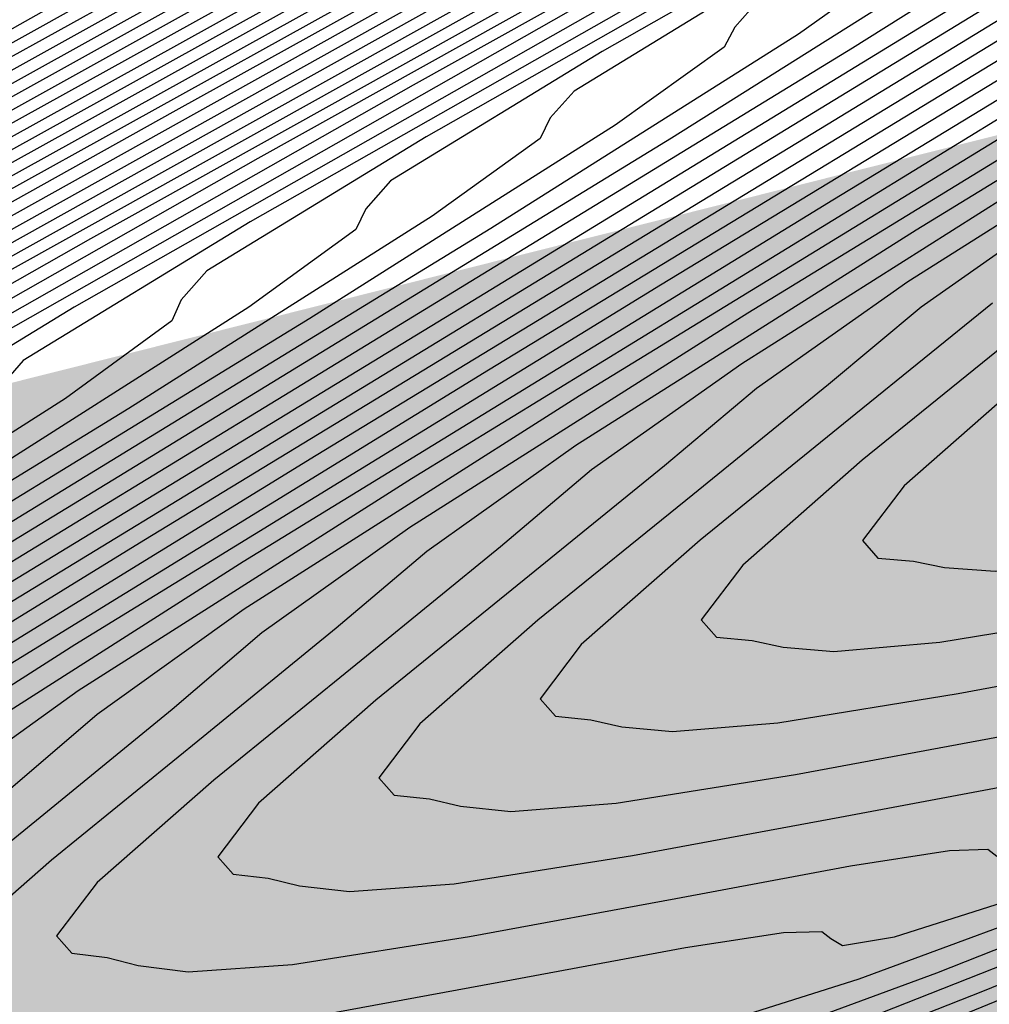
# Model space of a CAD drawing. Extents: x 3249832 to 3255657, y 13789405 to 13793316.
# Tile 299 of 656: x 3254696.61 to 3254699.44, y 13790583.36 to 13790586.22. Entities that reach past the tile are written whole.
import ezdxf

# ---------------------------------------------------------------- set-up
doc = ezdxf.new("R2010")
doc.units = 0
doc.header["$LTSCALE"] = 100
doc.header["$MEASUREMENT"] = 0
for name, color, linetype in [('GRATIO_CON', 10, 'CONTINUOUS'), ('GRATIO_ICON', 7, 'CONTINUOUS'), ('TARGETS_EAST', 7, 'CONTINUOUS')]:
    doc.layers.add(name, color=color, linetype=linetype)

# ---------------------------------------------------------------- blocks, each defined once
blk = doc.blocks.new('Gratio_032316_contours')
at = {"layer": 'GRATIO_CON', "color": 1, "linetype": 'Continuous', "flags": 128}
for points in [[(3254707.0257, 13790591.97), (3254703.8556, 13790590.2445), (3254701.1638, 13790588.7707), (3254699.5685, 13790587.8817), (3254698.3512, 13790587.1889), (3254696.4594, 13790586.1234), (3254693.2084, 13790584.3153), (3254689.385, 13790582.1901)], [(3254704.2836, 13790590.4413), (3254701.7311, 13790589.0438), (3254700.2125, 13790588.1976), (3254699.0176, 13790587.5182), (3254697.1135, 13790586.447), (3254693.8335, 13790584.6236), (3254689.9759, 13790582.48)], [(3254728.0935, 13790601.5949), (3254724.3417, 13790599.9511), (3254720.4961, 13790598.2694), (3254717.4098, 13790596.9228), (3254715.6856, 13790596.1745), (3254714.923, 13790595.8467), (3254714.4712, 13790595.6516), (3254713.8255, 13790595.3666), (3254713.0664, 13790595.0289), (3254712.4208, 13790594.7411), (3254712.4208, 13790594.7411), (3254711.9921, 13790594.5435), (3254711.3887, 13790594.2294), (3254710.0957, 13790593.5297), (3254707.8179, 13790592.2928), (3254705.1398, 13790590.8351), (3254702.8658, 13790589.5901), (3254701.5006, 13790588.8294), (3254700.3504, 13790588.1769), (3254698.4216, 13790587.0943), (3254695.0835, 13790585.2402), (3254691.1578, 13790583.0598)], [(3254727.4553, 13790601.2812), (3254723.6711, 13790599.6231), (3254719.7923, 13790597.9266), (3254716.6797, 13790596.5677), (3254714.9459, 13790595.8138), (3254714.2115, 13790595.4969), (3254713.849, 13790595.3403), (3254713.3639, 13790595.1261), (3254712.7935, 13790594.8724), (3254712.3082, 13790594.6561), (3254712.3082, 13790594.6561), (3254711.973, 13790594.5008), (3254711.4311, 13790594.2169), (3254710.2205, 13790593.5616), (3254708.082, 13790592.4004), (3254705.5678, 13790591.0319), (3254703.4331, 13790589.8632), (3254702.1447, 13790589.1453), (3254701.0168, 13790588.5062), (3254699.0756, 13790587.4179), (3254695.7086, 13790585.5484), (3254691.7488, 13790583.3497)], [(3254729.8748, 13790602.3099), (3254726.817, 13790600.9674), (3254723.0005, 13790599.2951), (3254719.0886, 13790597.5838), (3254715.9495, 13790596.2126), (3254714.2062, 13790595.4531), (3254713.5, 13790595.1471), (3254713.2268, 13790595.0289), (3254712.9023, 13790594.8857), (3254712.5206, 13790594.716), (3254712.1956, 13790594.5712), (3254712.1956, 13790594.5712), (3254711.9539, 13790594.4581), (3254711.4735, 13790594.2045), (3254710.3453, 13790593.5936), (3254708.3462, 13790592.508), (3254705.9959, 13790591.2288), (3254704.0004, 13790590.1363), (3254702.7887, 13790589.4612), (3254701.6833, 13790588.8355), (3254699.7297, 13790587.7415), (3254696.3336, 13790585.8567), (3254692.3397, 13790583.6396)], [(3254729.2625, 13790602.0076), (3254726.1788, 13790600.6537), (3254722.3298, 13790598.9672), (3254718.3848, 13790597.2411), (3254715.2194, 13790595.8575), (3254713.4666, 13790595.0924), (3254712.7885, 13790594.7973), (3254712.6046, 13790594.7176), (3254712.4407, 13790594.6452), (3254712.2478, 13790594.5595), (3254712.083, 13790594.4863), (3254712.083, 13790594.4863), (3254711.9348, 13790594.4153), (3254711.5159, 13790594.192), (3254710.4702, 13790593.6255), (3254708.6103, 13790592.6157), (3254706.424, 13790591.4257), (3254704.5677, 13790590.4094), (3254703.4328, 13790589.7771), (3254702.3497, 13790589.1649), (3254700.3838, 13790588.0651), (3254696.9586, 13790586.165), (3254692.9307, 13790583.9295), (3254689.5148, 13790582.0184)], [(3254728.075, 13790601.4191), (3254725.0273, 13790600.0809), (3254721.271, 13790598.4348), (3254717.4449, 13790596.7603), (3254714.384, 13790595.4213), (3254712.6952, 13790594.6825), (3254712.073, 13790594.4101), (3254711.9841, 13790594.3711), (3254711.9839, 13790594.3712), (3254711.9831, 13790594.3715), (3254711.9816, 13790594.3716), (3254711.9327, 13790594.3461), (3254711.6047, 13790594.169), (3254710.7195, 13790593.6892), (3254710.7195, 13790593.6892), (3254709.1385, 13790592.8309), (3254707.2801, 13790591.8194), (3254705.7023, 13790590.9556), (3254704.7208, 13790590.4089), (3254703.6825, 13790589.8235), (3254701.6919, 13790588.7124), (3254698.2087, 13790586.7815), (3254694.1126, 13790584.5093), (3254690.6385, 13790582.5672)], [(3254727.5005, 13790601.1333), (3254724.5166, 13790599.8229), (3254720.8886, 13790598.2329), (3254717.2183, 13790596.6264), (3254714.2915, 13790595.3459), (3254712.6779, 13790594.6395), (3254712.0835, 13790594.3789), (3254711.9985, 13790594.3415), (3254711.9981, 13790594.3419), (3254711.9971, 13790594.3425), (3254711.9953, 13790594.3429), (3254711.9505, 13790594.3199), (3254711.6513, 13790594.1585), (3254710.8441, 13790593.7211), (3254710.8441, 13790593.7211), (3254709.4025, 13790592.9385), (3254707.7082, 13790592.0163), (3254706.2696, 13790591.2287), (3254705.3649, 13790590.7248), (3254704.3489, 13790590.1529), (3254702.3459, 13790589.036), (3254698.8337, 13790587.0898), (3254694.7036, 13790584.7992), (3254691.2003, 13790582.8416)], [(3254705.0153, 13790590.4822), (3254703, 13790589.3596), (3254699.4587, 13790587.398), (3254695.2945, 13790585.0891), (3254691.7622, 13790583.116)], [(3254705.6817, 13790590.8115), (3254703.6541, 13790589.6833), (3254700.0838, 13790587.7063), (3254695.8855, 13790585.379), (3254692.3241, 13790583.3904)], [(3254704.9622, 13790590.3305), (3254701.3338, 13790588.3229), (3254697.0674, 13790585.9587), (3254693.4478, 13790583.9392), (3254691.4385, 13790582.7902)], [(3254705.6162, 13790590.6541), (3254701.9588, 13790588.6311), (3254697.6583, 13790586.2486), (3254694.0097, 13790584.2136), (3254691.9837, 13790583.0565)], [(3254706.2703, 13790590.9778), (3254702.5839, 13790588.9394), (3254698.2493, 13790586.5385), (3254694.5715, 13790584.488), (3254692.529, 13790583.3227)], [(3254706.9243, 13790591.3014), (3254703.2089, 13790589.2477), (3254698.8402, 13790586.8284), (3254695.1334, 13790584.7624), (3254693.0743, 13790583.5889), (3254692.3326, 13790583.1296)], [(3254704.459, 13790589.8642), (3254700.0222, 13790587.4082), (3254696.2571, 13790585.3112), (3254694.1649, 13790584.1214), (3254693.41, 13790583.6575), (3254693.3231, 13790583.5559), (3254693.3019, 13790583.4879), (3254693.0134, 13790583.2647), (3254692.1919, 13790582.7327)], [(3254705.084, 13790590.1725), (3254700.6131, 13790587.6981), (3254696.819, 13790585.5856), (3254694.7102, 13790584.3877), (3254693.9488, 13790583.9214), (3254693.8603, 13790583.8205), (3254693.8381, 13790583.7534), (3254693.5468, 13790583.5299), (3254692.7185, 13790582.9948), (3254691.2199, 13790582.0703)], [(3254705.4322, 13790590.3282), (3254701.0369, 13790587.8958), (3254697.3069, 13790585.8192), (3254695.2336, 13790584.6418), (3254694.4848, 13790584.1839), (3254694.3975, 13790584.0851), (3254694.3744, 13790584.019), (3254694.0801, 13790583.7951), (3254693.2451, 13790583.2569), (3254691.7349, 13790582.326)], [(3254705.6441, 13790590.4089), (3254701.3784, 13790588.0481), (3254697.7583, 13790586.0327), (3254695.7461, 13790584.89), (3254695.0194, 13790584.4455), (3254694.9348, 13790584.3496), (3254694.9106, 13790584.2845), (3254694.6135, 13790584.0602), (3254693.7717, 13790583.519), (3254692.2498, 13790582.5817)], [(3254706.0678, 13790590.5702), (3254702.0613, 13790588.3526), (3254698.6612, 13790586.4596), (3254696.7713, 13790585.3863), (3254696.0887, 13790584.9689), (3254696.0092, 13790584.8788), (3254695.9831, 13790584.8156), (3254695.6802, 13790584.5906), (3254694.8249, 13790584.0432), (3254693.2798, 13790583.093), (3254691.4593, 13790581.9798)], [(3254706.2796, 13790590.6509), (3254702.4028, 13790588.5048), (3254699.1127, 13790586.6731), (3254697.2838, 13790585.6345), (3254696.6234, 13790585.2306), (3254696.5464, 13790585.1434), (3254696.5194, 13790585.0811), (3254696.2136, 13790584.8558), (3254695.3515, 13790584.3054), (3254693.7948, 13790583.3487), (3254691.9608, 13790582.2277)], [(3254706.4915, 13790590.7315), (3254702.7443, 13790588.6571), (3254699.5641, 13790586.8865), (3254697.7964, 13790585.8827), (3254697.158, 13790585.4923), (3254697.0836, 13790585.408), (3254697.0556, 13790585.3467), (3254696.7469, 13790585.1209), (3254695.8781, 13790584.5675), (3254694.3097, 13790583.6044), (3254692.4622, 13790582.4756)], [(3254706.7034, 13790590.8122), (3254703.0858, 13790588.8094), (3254700.0156, 13790587.1), (3254698.309, 13790586.1309), (3254697.6927, 13790585.7539), (3254697.6209, 13790585.6726), (3254697.5919, 13790585.6122), (3254697.2803, 13790585.3861), (3254696.4047, 13790584.8296), (3254694.8247, 13790583.8601), (3254692.9636, 13790582.7235), (3254691.3857, 13790581.7476)], [(3254707.1271, 13790590.9735), (3254703.7687, 13790589.1139), (3254700.9185, 13790587.5269), (3254699.3341, 13790586.6272), (3254698.7619, 13790586.2773), (3254698.6953, 13790586.2018), (3254698.6644, 13790586.1433), (3254698.347, 13790585.9165), (3254697.4579, 13790585.3538), (3254695.8547, 13790584.3715), (3254693.9664, 13790583.2193), (3254692.3654, 13790582.2305)], [(3254707.339, 13790591.0542), (3254704.1102, 13790589.2662), (3254701.3699, 13790587.7404), (3254699.8467, 13790586.8754), (3254699.2966, 13790586.539), (3254699.2325, 13790586.4664), (3254699.2006, 13790586.4089), (3254698.8804, 13790586.1816), (3254697.9845, 13790585.6159), (3254696.3696, 13790584.6272), (3254694.4679, 13790583.4672), (3254692.8552, 13790582.472), (3254691.9525, 13790581.8864)], [(3254704.4517, 13790589.4184), (3254701.8214, 13790587.9539), (3254700.3593, 13790587.1236), (3254699.8312, 13790586.8007), (3254699.7697, 13790586.731), (3254699.7369, 13790586.6744), (3254699.4138, 13790586.4468), (3254698.5111, 13790585.8781), (3254696.8846, 13790584.8829), (3254694.9693, 13790583.7151), (3254693.345, 13790582.7134), (3254692.4356, 13790582.1246)], [(3254704.7932, 13790589.5707), (3254702.2728, 13790588.1673), (3254700.8718, 13790587.3718), (3254700.3659, 13790587.0623), (3254700.3069, 13790586.9956), (3254700.2731, 13790586.9399), (3254699.9471, 13790586.712), (3254699.0377, 13790586.1402), (3254697.3996, 13790585.1386), (3254695.4707, 13790583.963), (3254693.8348, 13790582.9548), (3254692.9187, 13790582.3628), (3254692.52, 13790582.0654)], [(3254705.4761, 13790589.8752), (3254703.1757, 13790588.5943), (3254701.897, 13790587.8681), (3254701.4352, 13790587.5857), (3254701.3814, 13790587.5247), (3254701.3456, 13790587.471), (3254701.0139, 13790587.2423), (3254700.0909, 13790586.6644), (3254698.4295, 13790585.6499), (3254696.4735, 13790584.4588), (3254694.8145, 13790583.4377), (3254693.8848, 13790582.8393), (3254693.4797, 13790582.5399), (3254693.2348, 13790582.3216), (3254692.8721, 13790582.0194), (3254692.4564, 13790581.6794)], [(3254705.8176, 13790590.0275), (3254703.6272, 13790588.8077), (3254702.4096, 13790588.1163), (3254701.9698, 13790587.8474), (3254701.9186, 13790587.7893), (3254701.8819, 13790587.7366), (3254701.5472, 13790587.5075), (3254700.6175, 13790586.9265), (3254698.9445, 13790585.9056), (3254696.9749, 13790584.7067), (3254695.3043, 13790583.6792), (3254694.3679, 13790583.0776), (3254693.9595, 13790582.7771), (3254693.7126, 13790582.5582), (3254693.3471, 13790582.2544), (3254692.9285, 13790581.9124), (3254692.6087, 13790581.6318)], [(3254706.1591, 13790590.1797), (3254704.0786, 13790589.0212), (3254702.9221, 13790588.3645), (3254702.5045, 13790588.109), (3254702.4558, 13790588.0539), (3254702.4181, 13790588.0021), (3254702.0806, 13790587.7727), (3254701.1441, 13790587.1887), (3254699.4595, 13790586.1613), (3254697.4764, 13790584.9546), (3254695.7942, 13790583.9206), (3254694.851, 13790583.3158)], [(3254704.5301, 13790589.2347), (3254703.4347, 13790588.6126), (3254703.0391, 13790588.3707), (3254702.993, 13790588.3185), (3254702.9544, 13790588.2677), (3254702.6139, 13790588.0378), (3254701.6707, 13790587.4508), (3254699.9745, 13790586.417), (3254697.9778, 13790585.2025), (3254696.284, 13790584.162), (3254695.3341, 13790583.554), (3254694.9192, 13790583.2516)], [(3254704.4599, 13790589.109), (3254704.1084, 13790588.8941), (3254704.0675, 13790588.8477), (3254704.0269, 13790588.7988), (3254703.6807, 13790588.5682), (3254702.7239, 13790587.975), (3254701.0044, 13790586.9284), (3254698.9806, 13790585.6983), (3254697.2637, 13790584.6449), (3254696.3002, 13790584.0305), (3254695.8789, 13790583.7261), (3254695.6237, 13790583.5048), (3254695.2474, 13790583.1948)], [(3254698.3052, 13790582.9564), (3254699.422, 13790583.397), (3254701.0333, 13790584.0577), (3254703.1234, 13790584.9337), (3254705.2917, 13790585.8506)], [(3254704.214, 13790588.8334), (3254703.2505, 13790588.2371), (3254701.5194, 13790587.1841), (3254699.482, 13790585.9462), (3254697.7535, 13790584.8863), (3254696.7833, 13790584.2688), (3254696.3587, 13790583.9634), (3254696.1015, 13790583.7415), (3254695.7225, 13790583.4298), (3254695.2893, 13790583.077)], [(3254698.7944, 13790583.2025), (3254699.9184, 13790583.6462), (3254701.5404, 13790584.3113), (3254703.6443, 13790585.1931), (3254705.827, 13790586.1162)], [(3254704.7474, 13790589.0985), (3254703.7771, 13790588.4992), (3254702.0344, 13790587.4398), (3254699.9834, 13790586.1941), (3254698.2433, 13790585.1278), (3254697.2664, 13790584.507), (3254696.8386, 13790584.2006), (3254696.5793, 13790583.9781), (3254696.1976, 13790583.6649), (3254695.7614, 13790583.31)], [(3254698.5722, 13790583.1864), (3254699.2835, 13790583.4486), (3254700.4149, 13790583.8954), (3254702.0476, 13790584.5649), (3254704.1653, 13790585.4525), (3254706.3623, 13790586.3818)], [(3254704.3037, 13790588.7614), (3254702.5493, 13790587.6955), (3254700.4849, 13790586.442), (3254698.7331, 13790585.3692), (3254697.7495, 13790584.7452), (3254697.3184, 13790584.4378), (3254697.0571, 13790584.2148), (3254696.6727, 13790583.9), (3254696.2336, 13790583.5429), (3254695.8984, 13790583.2492)], [(3254698.6773, 13790583.3105), (3254699.057, 13790583.4303), (3254699.7727, 13790583.6948), (3254700.9114, 13790584.1446), (3254702.5547, 13790584.8185), (3254704.6863, 13790585.7119)], [(3254699.7128, 13790585.8521), (3254698.7156, 13790585.2217), (3254698.2781, 13790584.9123), (3254698.0126, 13790584.6881), (3254697.6228, 13790584.3702), (3254697.1779, 13790584.0088), (3254696.8383, 13790583.7113), (3254696.7207, 13790583.556), (3254696.765, 13790583.5055), (3254696.8673, 13790583.4932), (3254696.9577, 13790583.4695), (3254697.1038, 13790583.4514), (3254697.4071, 13790583.4727), (3254697.9231, 13790583.5542), (3254698.5232, 13790583.6645), (3254699.0325, 13790583.7593), (3254699.3201, 13790583.8046), (3254699.4319, 13790583.8082), (3254699.4577, 13790583.7883)], [(3254700.2026, 13790586.0935), (3254699.1987, 13790585.46), (3254698.758, 13790585.1496), (3254698.4904, 13790584.9247), (3254698.0979, 13790584.6052), (3254697.65, 13790584.2417), (3254697.3083, 13790583.9423), (3254697.1899, 13790583.7861), (3254697.2343, 13790583.7355), (3254697.3369, 13790583.7239), (3254697.4274, 13790583.7013), (3254697.5736, 13790583.6846), (3254697.8783, 13790583.7073), (3254698.3973, 13790583.79), (3254699.0011, 13790583.9014), (3254699.5135, 13790583.9971)], [(3254699.6818, 13790585.6982), (3254699.2378, 13790585.3868), (3254698.9682, 13790585.1613), (3254698.573, 13790584.8403), (3254698.1222, 13790584.4746), (3254697.7783, 13790584.1734), (3254697.6591, 13790584.0162), (3254697.7037, 13790583.9656), (3254697.8066, 13790583.9546), (3254697.897, 13790583.9331), (3254698.0435, 13790583.9177), (3254698.3495, 13790583.9418), (3254698.8715, 13790584.0258), (3254699.4789, 13790584.1383)], [(3254699.446, 13790585.398), (3254699.0481, 13790585.0754), (3254698.5943, 13790584.7076), (3254698.2482, 13790584.4044), (3254698.1283, 13790584.2463), (3254698.173, 13790584.1956), (3254698.2763, 13790584.1852), (3254698.3666, 13790584.1649), (3254698.5134, 13790584.1509), (3254698.8207, 13790584.1764), (3254699.3456, 13790584.2616), (3254699.9568, 13790584.3752)], [(3254701.131, 13790586.4129), (3254700.6773, 13790586.0986), (3254700.4015, 13790585.8713), (3254699.9982, 13790585.5455), (3254699.5386, 13790585.1735), (3254699.1881, 13790584.8665), (3254699.0666, 13790584.7065), (3254699.1117, 13790584.6557), (3254699.2156, 13790584.6466), (3254699.3059, 13790584.6284), (3254699.4531, 13790584.6172), (3254699.7631, 13790584.6456), (3254700.294, 13790584.7333), (3254700.9125, 13790584.8489), (3254701.4375, 13790584.9482), (3254701.7334, 13790584.9973), (3254701.8472, 13790585.0045), (3254701.8716, 13790584.9886), (3254701.9035, 13790584.9739), (3254702.057, 13790585.0065), (3254702.4506, 13790585.1377), (3254703.1971, 13790585.4175), (3254704.3868, 13790585.8891)]]:
    blk.add_lwpolyline(points, dxfattribs=at)
at = {"layer": 'GRATIO_ICON', "color": 7, "linetype": 'Continuous', "flags": 128}
for points in [[(3254728.7318, 13790601.9087), (3254725.0124, 13790600.2791), (3254721.1998, 13790598.6121), (3254718.1399, 13790597.278), (3254716.4252, 13790596.5352), (3254715.6345, 13790596.1965), (3254715.0934, 13790595.963), (3254714.2871, 13790595.607), (3254713.3392, 13790595.1854), (3254712.5334, 13790594.826), (3254712.5334, 13790594.826), (3254712.0112, 13790594.5863), (3254711.3463, 13790594.2419), (3254709.9709, 13790593.4978), (3254707.5538, 13790592.1852), (3254704.7117, 13790590.6382), (3254702.2984, 13790589.317), (3254700.8566, 13790588.5135), (3254699.684, 13790587.8475), (3254697.7675, 13790586.7706), (3254694.4585, 13790584.9319), (3254690.5669, 13790582.7699)], [(3254728.6502, 13790601.7052), (3254725.5405, 13790600.34), (3254721.6592, 13790598.6392), (3254717.6811, 13790596.8983), (3254714.4893, 13790595.5024), (3254712.7269, 13790594.7317), (3254712.077, 13790594.4476), (3254711.9824, 13790594.4062), (3254711.9792, 13790594.4048), (3254711.9749, 13790594.403), (3254711.9704, 13790594.4013), (3254711.9704, 13790594.4013), (3254711.9157, 13790594.3726), (3254711.5582, 13790594.1795), (3254710.595, 13790593.6574), (3254708.8744, 13790592.7233), (3254706.852, 13790591.6226), (3254705.135, 13790590.6825), (3254704.0768, 13790590.093), (3254703.0161, 13790589.4942), (3254701.0378, 13790588.3888), (3254697.5836, 13790586.4732), (3254693.5217, 13790584.2194), (3254690.0766, 13790582.2928)], [(3254704.3081, 13790590.0069), (3254700.7088, 13790588.0146), (3254696.4764, 13790585.6688), (3254692.8859, 13790583.6648), (3254690.8932, 13790582.524)], [(3254707.5784, 13790591.625), (3254703.8339, 13790589.5559), (3254699.4312, 13790587.1183), (3254695.6953, 13790585.0368), (3254693.6196, 13790583.8552), (3254692.8713, 13790583.3936), (3254692.7859, 13790583.2913), (3254692.7656, 13790583.2223), (3254692.48, 13790582.9995)], [(3254705.8559, 13790590.4896), (3254701.7199, 13790588.2003), (3254698.2098, 13790586.2461), (3254696.2587, 13790585.1381), (3254695.5541, 13790584.7072), (3254695.472, 13790584.6142), (3254695.4469, 13790584.55), (3254695.1469, 13790584.3254), (3254694.2983, 13790583.7811), (3254692.7648, 13790582.8374), (3254690.9579, 13790581.7319)], [(3254706.9152, 13790590.8929), (3254703.4273, 13790588.9616), (3254700.467, 13790587.3135), (3254698.8216, 13790586.379), (3254698.2273, 13790586.0156), (3254698.1581, 13790585.9372), (3254698.1281, 13790585.8778), (3254697.8137, 13790585.6513), (3254696.9313, 13790585.0917), (3254695.3397, 13790584.1158), (3254693.465, 13790582.9714), (3254691.8755, 13790581.9891)], [(3254705.1346, 13790589.7229), (3254702.7243, 13790588.3808), (3254701.3844, 13790587.6199), (3254700.9005, 13790587.324), (3254700.8442, 13790587.2602), (3254700.8094, 13790587.2055), (3254700.4805, 13790586.9771), (3254699.5643, 13790586.4023), (3254697.9146, 13790585.3943), (3254695.9721, 13790584.2109), (3254694.3247, 13790583.1963), (3254693.4018, 13790582.6011), (3254692.9998, 13790582.3026), (3254692.7571, 13790582.0849), (3254692.397, 13790581.7843)], [(3254704.9815, 13790589.4481), (3254703.9473, 13790588.8608), (3254703.5738, 13790588.6324), (3254703.5303, 13790588.5831), (3254703.4906, 13790588.5332), (3254703.1473, 13790588.303), (3254702.1973, 13790587.7129), (3254700.4894, 13790586.6727), (3254698.4792, 13790585.4504), (3254696.7738, 13790584.4035), (3254695.8172, 13790583.7923), (3254695.3991, 13790583.4889), (3254695.146, 13790583.2682)], [(3254698.9255, 13790583.1478), (3254700.5261, 13790583.8041), (3254702.6024, 13790584.6742), (3254704.7565, 13790585.585)], [(3254704.8303, 13790589.0235), (3254703.0643, 13790587.9511), (3254700.9863, 13790586.6899), (3254699.223, 13790585.6107), (3254698.2325, 13790584.9835), (3254697.7983, 13790584.6751), (3254697.5349, 13790584.4514), (3254697.1477, 13790584.1351), (3254696.7057, 13790583.7758), (3254696.3684, 13790583.4802), (3254696.2515, 13790583.3259)], [(3254697.449, 13790583.3184), (3254698.0454, 13790583.4276), (3254698.5515, 13790583.5215), (3254698.8374, 13790583.566), (3254698.9488, 13790583.5689), (3254698.9749, 13790583.5483), (3254699.0089, 13790583.5278), (3254699.1601, 13790583.5528), (3254699.5418, 13790583.6742), (3254700.2619, 13790583.9409), (3254701.4079, 13790584.3938), (3254703.0618, 13790585.0721), (3254705.2073, 13790585.9714)], [(3254699.5231, 13790585.3105), (3254699.0665, 13790584.9405), (3254698.7182, 13790584.6355), (3254698.5974, 13790584.4764), (3254698.6424, 13790584.4256), (3254698.7459, 13790584.4159), (3254698.8363, 13790584.3967), (3254698.9832, 13790584.384), (3254699.2919, 13790584.411), (3254699.8198, 13790584.4975)]]:
    blk.add_lwpolyline(points, dxfattribs=at)

msp = doc.modelspace()

# ---------------------------------------------------------------- linework, layer by layer
at = {"layer": 'TARGETS_EAST', "color": 1}
msp.add_solid([(3254691.2359, 13790583.821), (3254693.9013, 13790577.7103), (3254710.9006, 13790588.7617)], dxfattribs=at)

# ---------------------------------------------------------------- block references
at = {"layer": 'TARGETS_EAST'}
msp.add_blockref('Gratio_032316_contours', (0, 0), dxfattribs=at)

doc.saveas('drawing.dxf')
